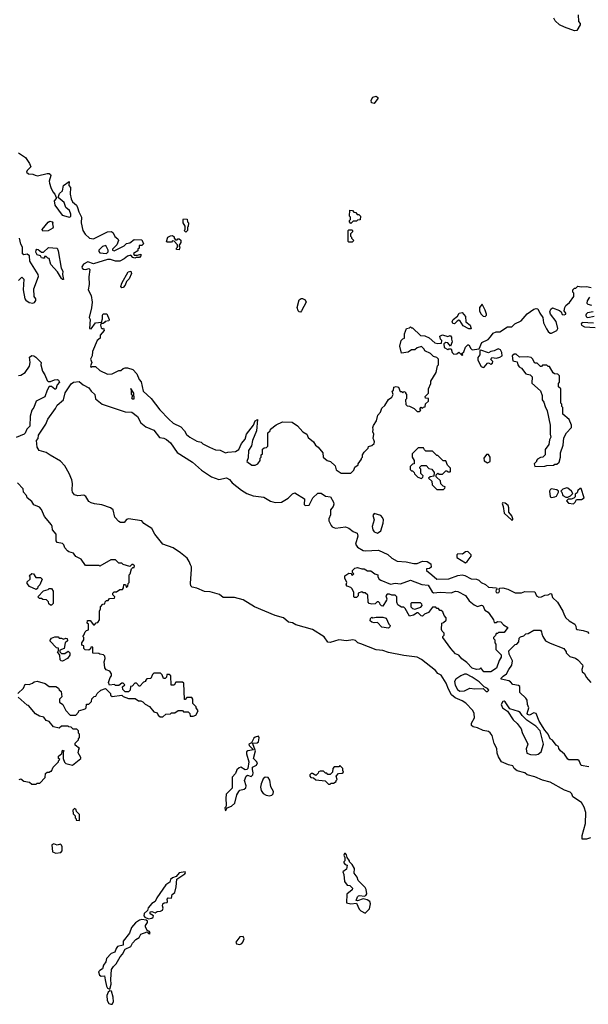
# Model space of a CAD drawing. Extents: x 1861455 to 2058065, y 200073 to 437907.
# Tile 343 of 574: x 1955396 to 1960560, y 350520 to 359472. Entities that reach past the tile are written whole.
import ezdxf

# ---------------------------------------------------------------- set-up
doc = ezdxf.new("R2010")
doc.units = 0

msp = doc.modelspace()

# ---------------------------------------------------------------- linework, layer by layer
at = {"layer": '0CON05XD'}
for points in [[(1960467, 359517), (1960470, 359455), (1960487, 359437), (1960487.5, 359425), (1960455, 359372.5), (1960435, 359370)], [(1960435, 359370), (1960343, 359403), (1960300, 359425), (1960260.7, 359460.7), (1960247.5, 359485)], [(1958615, 358710), (1958590, 358715), (1958588.3, 358741.7), (1958603.6, 358766.4), (1958635, 358777.5), (1958650, 358765), (1958650, 358755), (1958615, 358710)], [(1955385, 358261.2), (1955449.7, 358219.7), (1955486.2, 358165), (1955496, 358134), (1955465, 358102), (1955459.2, 358085), (1955475, 358070.8), (1955515, 358068), (1955537.7, 358057.7), (1955558.3, 358051.7), (1955645, 358072.5), (1955665, 358072.5), (1955675.8, 358065.8), (1955678, 358055), (1955663.1, 358005), (1955665.6, 357985.6), (1955678, 357945), (1955696.8, 357906.8), (1955715.6, 357885.6), (1955727.5, 357855), (1955726.2, 357845), (1955709.2, 357825), (1955714.3, 357785), (1955780.9, 357695), (1955835, 357678.3), (1955852.1, 357677.9), (1955860, 357685), (1955860, 357705), (1955848, 357738), (1955815.8, 357765), (1955799.3, 357809.3), (1955745.9, 357855.9), (1955758.1, 357891.9), (1955785.5, 357914.5), (1955795, 357963.3), (1955845, 358000), (1955842.5, 357965), (1955856.7, 357945), (1955853, 357887), (1955863.6, 357843.6), (1955877, 357817), (1955912.5, 357785), (1955922.5, 357765), (1955932.5, 357725), (1955957.5, 357675), (1955953.3, 357625), (1955970, 357555), (1955991.7, 357521.7), (1956030, 357485), (1956065, 357480), (1956195, 357542.5), (1956230, 357545), (1956243.6, 357533.6), (1956260, 357500), (1956288.3, 357478.3), (1956292.5, 357465), (1956277.5, 357425), (1956257.5, 357405), (1956238.8, 357385), (1956240, 357375), (1956255, 357371.2), (1956343.6, 357416.4), (1956365, 357436.7), (1956396.1, 357443.9), (1956435, 357472.5), (1956505, 357470), (1956520, 357435), (1956505, 357420), (1956481.7, 357418.3), (1956480, 357395), (1956470, 357385), (1956468.3, 357371.7), (1956430, 357345), (1956435, 357330), (1956465, 357330), (1956495, 357340), (1956496.7, 357325), (1956485, 357310), (1956455, 357310), (1956443, 357303), (1956425, 357310), (1956405, 357330), (1956375, 357322.5), (1956345, 357297.5), (1956305, 357277.5), (1956265, 357277.5), (1956221.7, 357291.7), (1956195, 357292.5), (1956065, 357252.5), (1956015, 357270), (1955975, 357248.9), (1955959.2, 357225), (1955962.4, 357212.4), (1955975, 357203.1), (1955998, 357202), (1956025, 357210), (1956031.7, 357201.7), (1956023.8, 357135), (1956026.7, 357065), (1956017, 357017), (1956046.7, 356965), (1956053.3, 356905), (1956049.3, 356850.7), (1956027.5, 356765), (1956037.5, 356745), (1956030, 356665), (1956045, 356660), (1956085.4, 356714.6), (1956138.3, 356721.7), (1956149.3, 356750.7), (1956148, 356785), (1956155, 356798), (1956186.2, 356796.2), (1956210, 356745), (1956205, 356732.5), (1956173, 356727), (1956165, 356720), (1956155, 356710), (1956135, 356710), (1956128.8, 356695), (1956135, 356670), (1956145, 356660), (1956158.3, 356668.3), (1956162.5, 356645), (1956127.5, 356605), (1956128, 356575), (1956101.2, 356555), (1956056, 356455), (1956053.8, 356416.2), (1956040, 356385), (1956050, 356355), (1956040, 356325), (1956045, 356310), (1956055, 356320), (1956085, 356320), (1956123, 356283), (1956195, 356250), (1956235, 356252.5), (1956295, 356282.5), (1956315, 356282.5), (1956335, 356300), (1956355, 356307.5), (1956375, 356307.5), (1956425, 356292.5), (1956460.7, 356250.7), (1956481.7, 356201.7), (1956500.7, 356180.7), (1956517.5, 356095), (1956589.3, 356029.3), (1956667.5, 355925), (1956750.5, 355840.5), (1956790, 355805), (1956859.3, 355769.3), (1956893, 355733), (1956910.7, 355700.7), (1956940, 355675), (1957005, 355640), (1957045, 355630), (1957060, 355615), (1957120, 355585), (1957175, 355560), (1957217, 355557), (1957265, 355532.5), (1957285, 355540), (1957355, 355547.5), (1957386, 355565), (1957410.3, 355619.7), (1957442.4, 355657.6)], [(1958405, 357620), (1958390, 357635), (1958390, 357645), (1958400, 357655), (1958400, 357675), (1958390, 357685), (1958395, 357740), (1958418.3, 357738.3), (1958431.7, 357721.7), (1958448.3, 357718.3), (1958461.7, 357701.7), (1958475, 357700), (1958490, 357685), (1958488.3, 357651.7), (1958465, 357650), (1958455, 357640), (1958425, 357640), (1958405, 357620)], [(1955605, 357550), (1955600, 357565), (1955655, 357632.5), (1955671.2, 357638.8), (1955690, 357635), (1955697.5, 357625), (1955693.3, 357616.7), (1955700, 357585), (1955696.7, 357575), (1955655, 357552.5), (1955605, 357550)], [(1956905, 357540), (1956890, 357555), (1956900, 357565), (1956900, 357595), (1956880, 357625), (1956880, 357655), (1956885, 357660), (1956918.3, 357658.3), (1956920, 357635), (1956930, 357625), (1956927, 357593), (1956920, 357585), (1956920, 357555), (1956905, 357540)], [(1958415, 357450), (1958385, 357450), (1958380, 357455), (1958380, 357555), (1958385, 357560), (1958415, 357560), (1958420, 357555), (1958418.3, 357541.7), (1958400, 357525), (1958400, 357505), (1958410, 357495), (1958410, 357485), (1958430, 357465), (1958415, 357450)], [(1955385, 357100), (1955415, 357130), (1955435, 357112.5), (1955427.3, 357015), (1955443.1, 356935), (1955451.2, 356921.2), (1955481.5, 356901.5), (1955515, 356893.3), (1955529.7, 356900.3), (1955542.2, 356917.8), (1955541.8, 356935), (1955528.6, 356955), (1955525.6, 357025), (1955567.7, 357137.7), (1955562.5, 357155), (1955488.1, 357275), (1955485.8, 357325.8), (1955465, 357338.8), (1955434.4, 357334.4), (1955422.3, 357342.3), (1955421.2, 357405), (1955405, 357430), (1955393.3, 357485)], [(1956845, 357380), (1956821.7, 357381.7), (1956820, 357395), (1956830, 357405), (1956830, 357425), (1956798.3, 357458.3), (1956785, 357460), (1956775, 357450), (1956735, 357450), (1956730, 357455), (1956742.5, 357495), (1956765, 357507.5), (1956785, 357510), (1956798.3, 357498.3), (1956800, 357485), (1956811.7, 357471.7), (1956825, 357470), (1956831.7, 357478.3), (1956845, 357480), (1956858.3, 357468.3), (1956860, 357445), (1956840, 357415), (1956850, 357405), (1956845, 357380)], [(1955795, 357110), (1955785, 357110), (1955775, 357120), (1955739.4, 357179.4), (1955678.6, 357245), (1955665, 357300), (1955653, 357303), (1955635, 357320), (1955621.7, 357318.3), (1955620, 357305), (1955605, 357303.3), (1955595, 357307.5), (1955584.2, 357324.2), (1955554, 357335), (1955542.7, 357357.3), (1955545, 357377.5), (1955552.5, 357385), (1955565, 357383.3), (1955595, 357357.5), (1955613, 357357), (1955658.3, 357401.7), (1955735, 357393.3), (1955745, 357370), (1955773.1, 357213.1), (1955786.7, 357185), (1955785.7, 357155), (1955795, 357110)], [(1956185, 357347.5), (1956198.3, 357361.7), (1956200, 357375), (1956178.8, 357418.8), (1956149.4, 357410.6), (1956115.8, 357375), (1956114.2, 357364.2), (1956123.1, 357353.1), (1956185, 357347.5)], [(1956325, 357033.3), (1956316.1, 357046.1), (1956322.8, 357077.2), (1956381.2, 357178.8), (1956406.1, 357186.1), (1956411.2, 357165), (1956391.4, 357115), (1956367.3, 357092.7), (1956355, 357059.2), (1956335, 357036.2), (1956325, 357033.3)], [(1957442.4, 355657.6), (1957457.5, 355705), (1957520, 355785), (1957533.3, 355825), (1957557, 355837), (1957546.2, 355735), (1957509.2, 355645), (1957501.4, 355598.6), (1957474.5, 355555), (1957472, 355488), (1957460, 355455), (1957505, 355422.5), (1957535, 355422.5), (1957560, 355435), (1957580, 355465), (1957580, 355485), (1957590, 355495), (1957590, 355515), (1957600, 355525), (1957601.7, 355568.3), (1957615, 355580), (1957638.3, 355581.7), (1957650, 355595), (1957650, 355715), (1957670, 355735), (1957675, 355750), (1957725, 355787.5), (1957783, 355817), (1957871.7, 355811.7), (1957919.3, 355779.3), (1957967.5, 355725), (1958003, 355703), (1958015, 355672.5), (1958063, 355633), (1958083.6, 355603.6), (1958107.5, 355585), (1958150, 355535), (1958152.5, 355495), (1958190, 355465), (1958220, 355455), (1958260, 355415), (1958270.7, 355380.7), (1958315, 355350), (1958405, 355350), (1958430, 355375), (1958440, 355405), (1958470, 355425), (1958470, 355435), (1958500, 355475), (1958500, 355485), (1958510, 355495), (1958510, 355515), (1958525, 355540), (1958560, 355575), (1958565, 355590), (1958595, 355600), (1958615, 355620), (1958617.5, 355635), (1958611.7, 355651.7), (1958607.5, 355665), (1958612.5, 355705), (1958602.5, 355725), (1958606.7, 355745), (1958602.5, 355765), (1958608.3, 355781.7), (1958636.7, 355825), (1958647.5, 355875), (1958672.5, 355905), (1958685, 355940), (1958712.5, 355965), (1958745, 356020), (1958775, 356040), (1958787.5, 356065), (1958780, 356095), (1958790, 356105), (1958795, 356130), (1958815, 356137.5), (1958835, 356130), (1958851.7, 356091.7), (1958865, 356090), (1958875, 356080), (1958885, 356090), (1958900, 356085), (1958900, 356075), (1958910, 356065), (1958910, 356025), (1958900, 356015), (1958903, 355973), (1958915, 355960), (1958937, 355957), (1958978.3, 355938.3), (1959005, 355910), (1959025, 355910), (1959038.3, 355921.7), (1959030, 355935), (1959041.7, 355948.3), (1959055, 355940), (1959065, 355950), (1959078.3, 355951.7), (1959081.7, 355978.3), (1959110, 356005), (1959108.3, 356028.3), (1959081.7, 356031.7), (1959080, 356045), (1959110, 356075), (1959110, 356115), (1959130, 356165), (1959130, 356185), (1959180, 356265), (1959190, 356325), (1959200, 356335), (1959200, 356385), (1959185, 356400), (1959155, 356410), (1959128.3, 356438.3), (1959075, 356460), (1959070, 356475), (1959045, 356500), (1959005, 356490), (1958985, 356470), (1958955, 356470), (1958925, 356450), (1958865, 356440), (1958850, 356505), (1958860, 356555), (1958875, 356570), (1958890, 356575), (1958892.5, 356615), (1958910, 356665), (1958935, 356670), (1958945, 356680), (1958955, 356670), (1958965, 356670), (1959035, 356600), (1959077, 356597), (1959115, 356580), (1959165, 356532.5), (1959195, 356527.5), (1959228.3, 356531.7), (1959230, 356555), (1959218.3, 356568.3), (1959212.5, 356595), (1959235, 356607.5), (1959285, 356592.5), (1959305, 356600), (1959316.7, 356586.7), (1959318.3, 356568.3), (1959323.6, 356543.6), (1959307.5, 356502.5), (1959285, 356532.5), (1959265, 356537.5), (1959247.5, 356525), (1959251.2, 356491.2), (1959285, 356472.5), (1959295, 356480), (1959315, 356480), (1959322.5, 356445), (1959340, 356430), (1959367, 356433), (1959385, 356450), (1959415, 356420), (1959420, 356425), (1959410, 356435), (1959428.8, 356451.2), (1959445, 356493.3), (1959465, 356516.7), (1959476.2, 356515), (1959492.2, 356482.2), (1959505, 356470), (1959569.5, 356480.5), (1959593.6, 356536.4), (1959650, 356565), (1959673, 356587), (1959695, 356622.5), (1959725, 356632.5), (1959757, 356633), (1959825, 356680), (1959865, 356680), (1959893, 356707), (1959950, 356735), (1960003.6, 356796.4), (1960065, 356840), (1960087, 356847), (1960103, 356843), (1960118.8, 356805), (1960146.2, 356765), (1960153.8, 356715), (1960180.5, 356660.5), (1960195, 356636.7), (1960215, 356622.5), (1960225, 356620.8), (1960273.2, 356646.8), (1960282.5, 356665), (1960269.1, 356729.1), (1960215.8, 356795), (1960212, 356815), (1960219.3, 356840.7), (1960235, 356852.5), (1960298.8, 356828.8), (1960312.5, 356815), (1960322.2, 356792.2), (1960341.7, 356788.3), (1960357.5, 356795), (1960357.5, 356805), (1960342.5, 356825), (1960347.5, 356855), (1960357, 356873), (1960389.3, 356900.7), (1960430, 356955), (1960430, 356985), (1960420, 356995), (1960420, 357015), (1960435, 357030), (1960448.3, 357031.7), (1960465, 357050), (1960495, 357042.5), (1960543, 357047), (1960587, 357037)], [(1957945, 356814), (1957934.3, 356814.3), (1957924.2, 356824.2), (1957916.2, 356855), (1957935.8, 356924.2), (1957952.3, 356937.7), (1957965, 356938), (1957990, 356925), (1957997.5, 356905), (1957956.5, 356823.5), (1957945, 356814)], [(1960571.7, 356948.3), (1960551.2, 356915), (1960547.5, 356895), (1960555.7, 356885.7), (1960590, 356875)], [(1959625, 356774.4), (1959637.1, 356785), (1959637.1, 356795), (1959625, 356831.2), (1959595, 356886.7), (1959572.5, 356855), (1959573, 356823), (1959587.5, 356795), (1959605, 356777.5), (1959625, 356774.4)], [(1959495, 356662.5), (1959475, 356662.5), (1959425, 356690), (1959395, 356736.7), (1959385, 356740), (1959369.2, 356730.8), (1959345, 356707.5), (1959330, 356710), (1959323, 356727), (1959332.5, 356745), (1959372.3, 356777.7), (1959387.5, 356805), (1959415, 356808.8), (1959445, 356772.5), (1959449.2, 356725), (1959488, 356695), (1959495, 356662.5)], [(1960603.3, 356815), (1960554.5, 356805.5), (1960540, 356795), (1960537.5, 356785), (1960541.5, 356771.5), (1960555, 356762.9), (1960615, 356776)], [(1960608.3, 356711.7), (1960505, 356717.5), (1960494.3, 356705.7), (1960498, 356695), (1960525, 356680.8), (1960623.3, 356673.3)], [(1959605, 356310), (1959615, 356312.5), (1959645, 356348.8), (1959655, 356353.3), (1959675, 356340.6), (1959691.3, 356348.7), (1959694, 356365), (1959673.8, 356383.8), (1959685, 356400.8), (1959725.8, 356394.2), (1959757.5, 356402.5), (1959777.5, 356415), (1959776.2, 356445), (1959761.7, 356471.7), (1959741.9, 356478.1), (1959705, 356460.8), (1959675, 356455.8), (1959655, 356443.1), (1959585, 356468.8), (1959576.1, 356463.9), (1959575.7, 356425), (1959557.9, 356402.1), (1959556.1, 356376.1), (1959588, 356318), (1959605, 356310)], [(1955385, 356237.1), (1955405, 356240), (1955446.2, 356265), (1955485, 356323.3), (1955491.4, 356355), (1955486.2, 356405), (1955505, 356418.6), (1955525.4, 356415.4), (1955542, 356405), (1955590, 356355), (1955587.5, 356335), (1955603.8, 356275), (1955623.9, 356243.9), (1955645, 356190), (1955653.3, 356183.3), (1955675, 356182.5), (1955711.2, 356198.8), (1955735, 356201.4), (1955747.5, 356195), (1955756.5, 356175), (1955736.9, 356153.1), (1955725, 356111.2), (1955715, 356111.2), (1955685, 356136.7), (1955665, 356136.7), (1955645.6, 356105), (1955625, 356043.3), (1955547.2, 356002.8), (1955525, 355946), (1955507.8, 355922.2), (1955491.7, 355868.3), (1955487.5, 355775), (1955460.9, 355749.1), (1955445.9, 355714.1), (1955435.8, 355705), (1955365, 355672)], [(1960075, 355410), (1960165, 355412.5), (1960185, 355420), (1960245, 355422.5), (1960255, 355430), (1960275, 355430), (1960295, 355450), (1960307.5, 355495), (1960307.5, 355535), (1960332.5, 355605), (1960338.3, 355671.7), (1960362.5, 355715), (1960406.7, 355765), (1960406.7, 355785), (1960387, 355837), (1960330, 355885), (1960330, 355945), (1960320, 355955), (1960320, 355975), (1960310, 355985), (1960310, 356115), (1960290, 356135), (1960290, 356165), (1960300, 356175), (1960300, 356235), (1960285, 356250), (1960253, 356253), (1960241.7, 356261.7), (1960208.3, 356318.3), (1960195, 356320), (1960185, 356330), (1960145, 356330), (1960135, 356320), (1960125, 356320), (1960095, 356350), (1960075, 356350), (1960055, 356390), (1960041.7, 356401.7), (1960006.7, 356406.7), (1959935, 356402.5), (1959905, 356430), (1959888.3, 356431.7), (1959870, 356415), (1959875, 356370), (1959915, 356360), (1959920, 356335), (1959932.5, 356315), (1959953, 356303), (1959991.7, 356251.7), (1960031.7, 356241.7), (1960050, 356225), (1960048.3, 356168.3), (1960127, 356097), (1960140, 356055), (1960142.5, 356015), (1960157.5, 355995), (1960167.5, 355955), (1960186.4, 355916.4), (1960212.5, 355785), (1960213.3, 355705), (1960220, 355675), (1960208.3, 355651.7), (1960201.7, 355608.3), (1960170, 355565), (1960170, 355515), (1960147, 355493), (1960125, 355490), (1960100, 355475), (1960090, 355465), (1960090, 355455), (1960070, 355435), (1960075, 355410)], [(1960580, 352035), (1960545, 352020), (1960505, 352020), (1960503.3, 352055), (1960536.1, 352163.9), (1960538.8, 352265), (1960523.6, 352313.6), (1960497.5, 352355), (1960420, 352405), (1960410, 352435), (1960395, 352450), (1960345, 352466.7), (1960215, 352540), (1960145, 352557.5), (1960075, 352586.7), (1960006.4, 352606.4), (1959985, 352623.3), (1959915, 352642.5), (1959887.5, 352665), (1959875, 352687.5), (1959835, 352697.5), (1959772.5, 352725), (1959745, 352770), (1959733.6, 352803.6), (1959730, 352845), (1959705, 352890), (1959686.7, 352965), (1959669.5, 352989.5), (1959655, 353000), (1959605, 353010), (1959555, 353032.5), (1959515, 353042.5), (1959500, 353055), (1959500, 353075), (1959526.7, 353125), (1959523, 353163), (1959510.7, 353190.7), (1959448.3, 353258.3), (1959415, 353280), (1959352.5, 353305), (1959317.5, 353335), (1959290, 353385), (1959269.5, 353439.5), (1959225, 353513.3), (1959195, 353526.7), (1959173.3, 353555), (1959044.1, 353654.1), (1959005.8, 353675.8), (1958885, 353690), (1958745, 353718), (1958695.7, 353735.7), (1958634.3, 353744.3), (1958493.3, 353796.7), (1958467.7, 353807.7), (1958445, 353828.8), (1958422.3, 353832.3), (1958365, 353825.8), (1958295, 353834.3), (1958215, 353810), (1958195, 353813.3), (1958160.3, 353860.3), (1958056.8, 353926.8), (1957905, 353971.2), (1957875, 353989.6), (1957837.5, 353995), (1957793, 354033), (1957715, 354054.4), (1957528.8, 354135), (1957425, 354196.7), (1957347.7, 354217.7), (1957245, 354217.5), (1957210, 354245), (1957125, 354270), (1957073.9, 354273.9), (1957005, 354303.8), (1956963, 354313), (1956950, 354325), (1956947, 354347), (1956957.5, 354475), (1956956.4, 354496.4), (1956947.5, 354515), (1956936.7, 354545), (1956916.7, 354575), (1956855.8, 354625.8), (1956789.5, 354669.5), (1956697.5, 354705), (1956623.3, 354795), (1956596.2, 354845), (1956525, 354891.2), (1956504.2, 354915), (1956385, 354934.6), (1956365, 354926.5), (1956345, 354899.1), (1956311.7, 354901.7), (1956295, 354910.8), (1956259.2, 354949.2), (1956244, 355015), (1956222, 355035), (1956141.4, 355061.4), (1956075, 355069.1), (1956045, 355078.5), (1956022.7, 355092.7), (1955996.2, 355136.2), (1955977.6, 355147.6), (1955925, 355144), (1955895, 355153.3), (1955876.7, 355175), (1955872, 355195), (1955875.7, 355254.3), (1955869.3, 355289.3), (1955845.6, 355345), (1955805.7, 355415), (1955767.9, 355457.9), (1955671.9, 355511.9), (1955635, 355538.1), (1955574.2, 355555), (1955554.3, 355585), (1955548.2, 355645), (1955563.6, 355665), (1955566.5, 355695), (1955634.4, 355795), (1955651.4, 355838.6), (1955722.3, 355937.7), (1955735, 355966.9), (1955793.9, 356016.1), (1955810.1, 356079.9), (1955865, 356161.5), (1955885, 356176.6), (1955935, 356181.9), (1955972.7, 356152.7), (1956025, 356125.7), (1956045.7, 356095), (1956077.1, 356065), (1956084.6, 356025), (1956145, 355975.8), (1956355, 355908.1), (1956415, 355902.5), (1956465, 355865.7), (1956496.6, 355806.6), (1956540.7, 355770.7), (1956615, 355740), (1956665, 355673.5), (1956705, 355667.5), (1956728.6, 355655), (1956764.3, 355625), (1956825.4, 355535.4), (1956965, 355449.4), (1957048, 355375), (1957136.7, 355315), (1957205, 355290.8), (1957275.8, 355305.8), (1957301.7, 355291.7), (1957325, 355262.5), (1957411.2, 355195), (1957460, 355165), (1957517.7, 355142.3), (1957612.3, 355132.3), (1957675, 355094), (1957715, 355082.9), (1957775, 355086.2), (1957835, 355121.2), (1957875, 355161.2), (1957895, 355170), (1957983.8, 355115), (1957978.8, 355065), (1957987.5, 355055), (1958025, 355057.8), (1958059.3, 355125), (1958105, 355167.5), (1958135, 355167.6), (1958175, 355141.2), (1958217.5, 355135), (1958245.7, 355085.7), (1958248.3, 355068.3), (1958243.1, 355045), (1958218.4, 355015), (1958218.6, 354971.4), (1958202.6, 354935), (1958204.8, 354914.8), (1958224.6, 354874.6), (1958235, 354860), (1958265, 354848.8), (1958355, 354860), (1958385, 354850), (1958425, 354820), (1958462.5, 354805), (1958466.2, 354775), (1958446.7, 354705), (1958463.3, 354675), (1958515, 354646), (1958535, 354642.9), (1958655, 354648.8), (1958738.3, 354608.3), (1958776.7, 354575), (1958825, 354549.4), (1958905, 354543.3), (1958975, 354526.7), (1959005, 354527.5), (1959055, 354547.5), (1959096.4, 354546.4), (1959130, 354525), (1959132.5, 354495), (1959117, 354483), (1959091.7, 354478.3), (1959090, 354465), (1959140, 354425), (1959185, 354386.2), (1959292.8, 354387.2), (1959375, 354419.5), (1959415, 354424.4), (1959440, 354420), (1959495, 354387.5), (1959545, 354385.7), (1959565, 354377.5), (1959587.5, 354355), (1959628, 354338), (1959655, 354311.2), (1959727.5, 354305), (1959732.5, 354295), (1959723, 354287), (1959720.6, 354275), (1959724.7, 354264.7), (1959735, 354261.5), (1959748, 354265), (1959754.2, 354275), (1959750, 354295), (1959757.5, 354302.5), (1959785, 354306.2), (1959830, 354295), (1959895, 354262.5), (1959955, 354260), (1959985, 354273.3), (1960075, 354270), (1960088.8, 354235), (1960110.5, 354220.5), (1960135, 354224.3), (1960165, 354241.2), (1960196.7, 354243.3), (1960217.5, 354255), (1960225, 354251.2), (1960235, 354220), (1960280, 354175), (1960330, 354095), (1960340.5, 354060.5), (1960356.7, 354035), (1960385.5, 354005.5), (1960437, 353977), (1960448.6, 353958.6), (1960450.8, 353935), (1960458.5, 353928.5), (1960515, 353919.2), (1960553.3, 353905), (1960565, 353890)], [(1956435, 356024.4), (1956433.3, 356075), (1956405, 356120), (1956403.3, 356113.3), (1956410, 356110), (1956407.5, 356067.5), (1956422.5, 356055), (1956411.2, 356035), (1956416.7, 356025), (1956435, 356024.4)], [(1959245, 355200), (1959258.3, 355211.7), (1959260, 355225), (1959241.7, 355231.7), (1959221.7, 355251.7), (1959218.3, 355278.3), (1959180, 355315), (1959180, 355335), (1959195, 355350), (1959205, 355340), (1959235, 355340), (1959265, 355370), (1959275, 355370), (1959285, 355360), (1959305, 355360), (1959310, 355365), (1959310, 355395), (1959281.7, 355421.7), (1959265, 355460), (1959241.7, 355461.7), (1959195, 355510), (1959185, 355510), (1959145, 355550), (1959085, 355550), (1959071.7, 355561.7), (1959065, 355580), (1959015, 355580), (1958960, 355525), (1958960, 355495), (1958980, 355465), (1958980, 355435), (1958965, 355430), (1958941.7, 355408.3), (1958941.7, 355381.7), (1958955, 355370), (1958965, 355370), (1958980, 355355), (1958981.7, 355341.7), (1959011.7, 355311.7), (1959045, 355300), (1959058.3, 355311.7), (1959060, 355325), (1959040, 355345), (1959040, 355385), (1959030, 355395), (1959030, 355405), (1959045, 355420), (1959088.3, 355418.3), (1959111.7, 355391.7), (1959140, 355385), (1959160, 355355), (1959158.3, 355321.7), (1959123, 355317), (1959110, 355305), (1959140, 355275), (1959141.7, 355241.7), (1959185, 355200), (1959245, 355200)], [(1959645, 355442.5), (1959670, 355455), (1959670, 355495), (1959655, 355520), (1959635, 355520), (1959612.5, 355485), (1959615, 355460), (1959645, 355442.5)], [(1955380, 353345), (1955430, 353395), (1955445, 353430), (1955481.7, 353428.3), (1955511.7, 353438.3), (1955528.3, 353451.7), (1955555, 353457.5), (1955627, 353437), (1955665, 353410), (1955725, 353410), (1955750, 353395), (1955755, 353380), (1955772.5, 353362.5), (1955778, 353315), (1955757.3, 353295), (1955756.3, 353266.3), (1955787.5, 353245), (1955815, 353190), (1955855, 353150), (1955905, 353150), (1955930, 353175), (1955931.7, 353188.3), (1955990, 353205), (1956000, 353215), (1956001.7, 353248.3), (1956025, 353250), (1956047, 353273), (1956051.7, 353298.3), (1956071.7, 353318.3), (1956088.3, 353321.7), (1956100, 353345), (1956133.3, 353376.7), (1956175, 353390), (1956220, 353345), (1956221.7, 353331.7), (1956235, 353320), (1956325, 353330), (1956335, 353320), (1956385, 353300), (1956445, 353300), (1956475, 353280), (1956495, 353280), (1956515, 353270), (1956535, 353247.5), (1956576.4, 353226.4), (1956615, 353180), (1956645, 353170), (1956655, 353150), (1956673, 353133), (1956697, 353133), (1956723, 353157), (1956765, 353160), (1956775, 353170), (1956805, 353170), (1956835, 353190), (1956875, 353190), (1956885, 353180), (1956925, 353180), (1956940, 353165), (1956945, 353140), (1956971.7, 353138.3), (1956995, 353150), (1957017, 353187), (1957000, 353215), (1957000, 353225), (1956970, 353255), (1956970, 353295), (1956958.3, 353308.3), (1956915, 353310), (1956898.3, 353291.7), (1956891.7, 353291.7), (1956888.3, 353438.3), (1956875, 353450), (1956815, 353450), (1956798.3, 353421.7), (1956771.7, 353421.7), (1956770, 353505), (1956755, 353520), (1956731.7, 353518.3), (1956730, 353495), (1956718.3, 353481.7), (1956701.7, 353481.7), (1956690, 353515), (1956675, 353530), (1956615, 353530), (1956601.7, 353518.3), (1956588.3, 353481.7), (1956551.7, 353478.3), (1956540, 353465), (1956540, 353455), (1956521.7, 353448.3), (1956488.3, 353411.7), (1956481.7, 353411.7), (1956458.3, 353438.3), (1956441.7, 353438.3), (1956418.3, 353411.7), (1956401.7, 353408.3), (1956400, 353375), (1956385, 353360), (1956355, 353360), (1956331.7, 353381.7), (1956330, 353405), (1956350, 353425), (1956335, 353440), (1956325, 353440), (1956295, 353420), (1956265, 353420), (1956257.5, 353427.5), (1956211.7, 353421.7), (1956202.5, 353445), (1956218.3, 353491.7), (1956230, 353505), (1956230, 353525), (1956215, 353550), (1956181.7, 353561.7), (1956168.3, 353578.3), (1956162.5, 353635), (1956172.5, 353665), (1956170, 353685), (1956157, 353697), (1956123, 353703), (1956115, 353710), (1956061.7, 353711.7), (1956060, 353765), (1956055, 353770), (1956041.7, 353768.3), (1956038.3, 353751.7), (1956025, 353740), (1955991.7, 353741.7), (1955980, 353755), (1955978.3, 353778.3), (1955960, 353785), (1955960, 353805), (1955980, 353835), (1955980, 353855), (1955970, 353865), (1955980, 353875), (1955990, 353905), (1956001.7, 353918.3), (1956020, 353925), (1956020, 353975), (1956010, 353985), (1956011.7, 354008.3), (1956035, 354010), (1956065, 353970), (1956075, 353970), (1956091.7, 353988.3), (1956105, 353990), (1956120, 354015), (1956120, 354095), (1956130, 354115), (1956130, 354135), (1956151.7, 354158.3), (1956168.3, 354161.7), (1956171.7, 354178.3), (1956185, 354190), (1956198.3, 354191.7), (1956211.7, 354208.3), (1956258.3, 354211.7), (1956260, 354225), (1956241.7, 354241.7), (1956241.7, 354258.3), (1956255, 354270), (1956275, 354270), (1956305, 354290), (1956328.3, 354291.7), (1956340, 354305), (1956341.7, 354338.3), (1956358.3, 354338.3), (1956365, 354310), (1956378.3, 354321.7), (1956380, 354345), (1956390, 354355), (1956390, 354425), (1956400, 354435), (1956411.7, 354478.3), (1956425, 354490), (1956435, 354490), (1956440, 354505), (1956425, 354520), (1956415, 354520), (1956395, 354500), (1956335, 354520), (1956325, 354530), (1956295, 354530), (1956265, 354560), (1956225, 354560), (1956125, 354502.5), (1956115, 354510), (1955995, 354510), (1955955, 354566.7), (1955905, 354590), (1955891.7, 354611.7), (1955885, 354622.5), (1955843, 354633), (1955831.7, 354641.7), (1955805, 354670), (1955796.7, 354696.7), (1955785, 354710), (1955735, 354720), (1955727.5, 354735), (1955727.5, 354795), (1955693, 354833), (1955692.5, 354865), (1955685, 354880), (1955620, 354955), (1955595, 355020), (1955575, 355040), (1955525, 355060), (1955505, 355090), (1955463.6, 355123.6), (1955457, 355147), (1955430, 355175), (1955427, 355207), (1955375, 355260)], [(1960375, 355130), (1960398.3, 355141.7), (1960420, 355165), (1960407.5, 355185), (1960375, 355213.3), (1960363.9, 355216.1), (1960330, 355205), (1960310, 355185), (1960320, 355175), (1960330, 355145), (1960355, 355130), (1960375, 355130)], [(1960225, 355127.5), (1960255, 355132.5), (1960270, 355140), (1960290, 355175), (1960290, 355185), (1960275, 355197.5), (1960224.5, 355205.5), (1960213, 355197), (1960208.9, 355185), (1960213.3, 355135), (1960225, 355127.5)], [(1960425, 355070), (1960442.5, 355085), (1960451.7, 355108.3), (1960499.3, 355110.7), (1960522.5, 355125), (1960495, 355210), (1960485, 355210), (1960465, 355190), (1960458.3, 355171.7), (1960441.7, 355158.3), (1960440, 355135), (1960428.3, 355121.7), (1960405, 355112.5), (1960378.3, 355111.7), (1960363, 355097), (1960380, 355075), (1960425, 355070)], [(1959865, 354922.9), (1959873.9, 354926.1), (1959875.4, 354935), (1959865, 354962), (1959840, 354995), (1959840, 355035), (1959832.5, 355055), (1959805.4, 355075.4), (1959780.7, 355079.3), (1959777.5, 355072.5), (1959788, 355045), (1959795, 354986.7), (1959865, 354922.9)], [(1958645, 354804.7), (1958676.4, 354823.6), (1958696.7, 354895), (1958699, 354925), (1958692.5, 354945), (1958675, 354964.2), (1958615, 354982.5), (1958602.7, 354965), (1958615.3, 354925.3), (1958597.3, 354865), (1958602.7, 354832.7), (1958615.4, 354815.4), (1958645, 354804.7)], [(1959445, 354534), (1959461.2, 354545), (1959496.2, 354595), (1959495.5, 354605), (1959465, 354637.1), (1959446.2, 354635), (1959417.3, 354612.7), (1959375, 354614.4), (1959365, 354607.5), (1959365, 354580.8), (1959445, 354534)], [(1955545, 354292.5), (1955485, 354320), (1955462.5, 354345), (1955465, 354360), (1955490, 354385), (1955490, 354405), (1955482.5, 354415), (1955505, 354437.5), (1955520, 354435), (1955541.7, 354401.7), (1955585, 354400), (1955600, 354385), (1955580, 354335), (1955560, 354315), (1955558.3, 354301.7), (1955545, 354292.5)], [(1959613, 353543), (1959585, 353580), (1959571.7, 353568.3), (1959545, 353562.5), (1959505, 353577.5), (1959456.4, 353626.4), (1959410.7, 353660.7), (1959383, 353693), (1959355, 353707.5), (1959311.2, 353755), (1959240, 353855), (1959240, 353865), (1959250, 353875), (1959250, 353895), (1959233, 353913), (1959228.3, 353928.3), (1959230, 353985), (1959245, 353990), (1959268.3, 354011.7), (1959270, 354035), (1959250, 354055), (1959238.3, 354088.3), (1959225, 354100), (1959211.7, 354101.7), (1959198.3, 354118.3), (1959185, 354120), (1959175, 354130), (1959145, 354130), (1959108.3, 354081.7), (1959071.7, 354068.3), (1959055, 354050), (1959041.7, 354051.7), (1959015, 354080), (1959005, 354080), (1958971.7, 354058.3), (1958935, 354050), (1958898.3, 354118.3), (1958885, 354130), (1958865, 354130), (1958848.3, 354138.3), (1958831.7, 354151.7), (1958820, 354175), (1958820, 354225), (1958805, 354240), (1958775, 354240), (1958755, 354250), (1958735, 354250), (1958720, 354235), (1958730, 354205), (1958727, 354193), (1958695, 354140), (1958681.7, 354141.7), (1958670, 354155), (1958668.3, 354168.3), (1958655, 354180), (1958641.7, 354178.3), (1958625, 354160), (1958595, 354157.5), (1958570, 354165), (1958560, 354175), (1958558.3, 354238.3), (1958535, 354260), (1958515, 354260), (1958505, 354270), (1958471.7, 354258.3), (1958470, 354235), (1958455, 354220), (1958435, 354220), (1958430, 354225), (1958430, 354265), (1958417, 354297), (1958405, 354310), (1958371.7, 354321.7), (1958362.5, 354332.5), (1958367.5, 354355), (1958350, 354395), (1958350, 354415), (1958385, 354440), (1958408.3, 354438.3), (1958410, 354425), (1958418.3, 354421.7), (1958430, 354435), (1958420, 354445), (1958420, 354465), (1958440, 354485), (1958465, 354492.5), (1958505, 354480), (1958525, 354480), (1958555, 354460), (1958585, 354460), (1958623, 354433), (1958650, 354425), (1958650, 354405), (1958660, 354385), (1958675, 354377.5), (1958765, 354340), (1958805, 354347.5), (1958856.1, 354343.9), (1958945, 354376.7), (1959047.1, 354337.1), (1959105, 354331.4), (1959140.8, 354270.8), (1959155, 354262.5), (1959215, 354265.8), (1959315, 354260), (1959353.6, 354276.4), (1959375, 354272.5), (1959445, 354236.7), (1959478.3, 354188.3), (1959525, 354152.5), (1959555, 354137.5), (1959591.7, 354148.3), (1959602.5, 354145), (1959622, 354102), (1959651.2, 354085), (1959687.5, 354035), (1959700, 354015), (1959705, 353990), (1959725, 353990), (1959735, 354000), (1959765, 353996.2), (1959790.7, 353970.7), (1959830, 353945), (1959795, 353900), (1959745, 353900), (1959735, 353890), (1959725, 353890), (1959718.3, 353871.7), (1959700, 353855), (1959700, 353845), (1959710, 353835), (1959710, 353805), (1959720, 353795), (1959720, 353745), (1959768.3, 353698.3), (1959770, 353675), (1959750, 353645), (1959727.5, 353575), (1959675, 353543.8), (1959613, 353543)], [(1955685, 354150), (1955675, 354150), (1955661.7, 354161.7), (1955658.3, 354178.3), (1955638.3, 354198.3), (1955605, 354200), (1955595, 354210), (1955575, 354210), (1955560, 354225), (1955611.7, 354278.3), (1955655, 354290), (1955665, 354300), (1955685, 354300), (1955700, 354275), (1955700, 354165), (1955685, 354150)], [(1958985, 354112.5), (1959038.3, 354131.7), (1959050, 354145), (1959048.3, 354158.3), (1959035, 354170), (1958955, 354170), (1958950, 354165), (1958950, 354135), (1958965, 354120), (1958985, 354112.5)], [(1958745, 353940), (1958685, 353950), (1958645, 353990), (1958615, 353987.5), (1958593, 353993), (1958580, 354005), (1958581.7, 354028.3), (1958595, 354040), (1958602.5, 354032.5), (1958635, 354040), (1958695, 354040), (1958725, 354030), (1958750, 353975), (1958760, 353965), (1958758.3, 353951.7), (1958745, 353940)], [(1960565, 352680), (1960495, 352690), (1960476.2, 352735), (1960465, 352743.3), (1960385, 352743.8), (1960375, 352750), (1960344.4, 352794.4), (1960306.7, 352825), (1960293.3, 352845), (1960290, 352865), (1960267.5, 352877.5), (1960235, 352922), (1960212.5, 352935), (1960196.6, 352976.6), (1960165, 353012.5), (1960112.7, 353095), (1960086, 353165), (1960065, 353168.6), (1960025, 353150), (1960008.1, 353155), (1960004.7, 353165), (1960019.2, 353215), (1960008, 353245), (1960003.8, 353283.8), (1959993.9, 353303.9), (1959940, 353355), (1959938.3, 353408.3), (1959925, 353420), (1959875, 353427.5), (1959855, 353452.5), (1959840, 353460), (1959770, 353475), (1959770, 353485), (1959787, 353503), (1959816.4, 353523.6), (1959837.5, 353565), (1959867, 353603), (1959871.7, 353641.7), (1959843, 353703), (1959840, 353735), (1959895, 353790), (1959910, 353795), (1959930, 353815), (1959931.7, 353848.3), (1959945, 353860), (1959975, 353870), (1959992.5, 353887.5), (1960015, 353890), (1960065, 353921.2), (1960125, 353922.5), (1960136.4, 353906.4), (1960137, 353887), (1960146.7, 353865), (1960172.5, 353825), (1960212.7, 353802.7), (1960337.5, 353755), (1960360, 353725), (1960360, 353715), (1960391.2, 353681.2), (1960445, 353666.2), (1960465, 353653.3), (1960506.7, 353605), (1960510, 353595), (1960501.2, 353565), (1960505, 353542.5), (1960526.4, 353526.4), (1960540, 353495), (1960584, 353445)], [(1955785, 353640), (1955771.7, 353641.7), (1955763, 353653), (1955760, 353695), (1955740, 353725), (1955750, 353735), (1955748.3, 353758.3), (1955731.7, 353761.7), (1955670, 353825), (1955685, 353850), (1955715, 353860), (1955745, 353860), (1955755, 353850), (1955775, 353850), (1955795, 353840), (1955815, 353847.5), (1955827.5, 353845), (1955830, 353825), (1955810, 353805), (1955800, 353755), (1955761.7, 353738.3), (1955760, 353725), (1955775, 353710), (1955805, 353710), (1955835, 353730), (1955850, 353715), (1955850, 353695), (1955830, 353665), (1955785, 353640)], [(1959645, 353362.7), (1959656.9, 353375), (1959645, 353391.9), (1959615, 353405.8), (1959570.4, 353450.4), (1959506.2, 353495), (1959455, 353521.6), (1959435, 353523), (1959402.3, 353507.7), (1959358.2, 353475), (1959345.6, 353455), (1959351.1, 353421.1), (1959371.1, 353381.1), (1959395, 353365.7), (1959435, 353371.5), (1959485, 353395.4), (1959528.9, 353388.9), (1959605, 353391.4), (1959633.1, 353365), (1959645, 353362.7)], [(1955390, 352565), (1955405, 352570), (1955435, 352550), (1955485, 352540), (1955505, 352520), (1955545, 352520), (1955555, 352530), (1955578.3, 352531.7), (1955628.3, 352581.7), (1955631.7, 352618.3), (1955645, 352630), (1955665, 352630), (1955675, 352640), (1955685, 352640), (1955700, 352675), (1955750, 352725), (1955750, 352735), (1955760, 352745), (1955750, 352755), (1955750, 352775), (1955778.3, 352801.7), (1955785, 352830), (1955800, 352825), (1955790, 352815), (1955790, 352755), (1955801.7, 352721.7), (1955815, 352710), (1955877, 352693), (1955950, 352755), (1955950, 352765), (1955927.5, 352805), (1955933, 352837), (1955940, 352845), (1955900, 352875), (1955900, 352895), (1955930, 352925), (1955930, 352935), (1955940, 352945), (1955940, 352975), (1955930, 352985), (1955930, 353005), (1955915, 353020), (1955883, 353023), (1955865, 353040), (1955843, 353043), (1955835, 353050), (1955775, 353050), (1955755, 353030), (1955703, 353043), (1955665, 353090), (1955635, 353100), (1955615, 353130), (1955575, 353140), (1955540.7, 353160.7), (1955475, 353237.5), (1955465, 353240), (1955381.7, 353311.7)], [(1960085, 352788.5), (1960105, 352794.5), (1960132.5, 352815), (1960152.9, 352885), (1960124.5, 353005), (1960085, 353049.6), (1960002.7, 353102.7), (1959960.6, 353145), (1959942.9, 353172.9), (1959925, 353183.1), (1959846.7, 353205), (1959805, 353271.2), (1959795, 353276.7), (1959785, 353273.8), (1959769.4, 353245), (1959781.9, 353215), (1959825.7, 353185.7), (1959878.6, 353105), (1959915, 353073.5), (1959949.2, 353025), (1959959.9, 352989.9), (1960010.7, 352885), (1959996.7, 352843.3), (1960002.3, 352802.3), (1960035, 352791.9), (1960085, 352788.5)], [(1957265, 352280), (1957280, 352305), (1957318.7, 352321.3), (1957350, 352350), (1957368.1, 352425), (1957385, 352456), (1957395, 352465.7), (1957434.5, 352475.5), (1957450.5, 352489.5), (1957453, 352507), (1957438.8, 352555), (1957453.1, 352595), (1957465, 352602.2), (1957497.8, 352592.2), (1957514.3, 352605.7), (1957517.5, 352625), (1957509.4, 352655), (1957510.8, 352675), (1957546, 352694), (1957554.6, 352715), (1957548.1, 352728.1), (1957518.1, 352755), (1957538.8, 352825), (1957510, 352895), (1957551.7, 352898.3), (1957563.8, 352905), (1957572.5, 352942.5), (1957565, 352957.5), (1957535, 352950), (1957521.1, 352938.9), (1957502.5, 352897.5), (1957478.6, 352885), (1957481.7, 352871.7), (1957520, 352835), (1957466.7, 352823.3), (1957457.5, 352815), (1957457, 352797), (1957476.2, 352725), (1957466.9, 352665), (1957460, 352655), (1957445, 352652.3), (1957405, 352675.6), (1957389.4, 352670.6), (1957369.2, 352650.8), (1957355, 352618.8), (1957325.8, 352584.2), (1957325.8, 352485), (1957270.3, 352429.7), (1957268.1, 352391.9), (1957271.2, 352335), (1957267.5, 352312.5), (1957260, 352305), (1957265, 352280)], [(1958215, 352520), (1958225, 352530), (1958245, 352530), (1958270, 352545), (1958270, 352555), (1958280, 352565), (1958270, 352595), (1958291.7, 352618.3), (1958325, 352620), (1958338.3, 352631.7), (1958330, 352645), (1958330, 352665), (1958305, 352690), (1958295, 352680), (1958251.7, 352678.3), (1958240, 352665), (1958238.3, 352631.7), (1958215, 352610), (1958195, 352610), (1958185, 352620), (1958175, 352620), (1958155, 352640), (1958125, 352640), (1958110, 352635), (1958108.3, 352621.7), (1958085, 352600), (1958055, 352617.5), (1958043, 352617), (1958030, 352605), (1958030, 352595), (1958041.7, 352581.7), (1958065, 352580), (1958085, 352560), (1958171.7, 352551.7), (1958201.7, 352521.7), (1958215, 352520)], [(1957664.2, 352415.8), (1957685, 352422), (1957697.7, 352432.3), (1957701.2, 352455), (1957677.5, 352497.5), (1957669.3, 352559.3), (1957652.7, 352582.7), (1957625, 352586), (1957608.8, 352571.2), (1957588, 352525), (1957582, 352495), (1957589.2, 352465), (1957606.8, 352436.8), (1957635, 352420), (1957664.2, 352415.8)], [(1955935, 352190), (1955940, 352195), (1955940, 352245), (1955911.7, 352271.7), (1955908.3, 352288.3), (1955895, 352300), (1955880, 352285), (1955883, 352253), (1955900, 352235), (1955900, 352215), (1955910, 352205), (1955910, 352195), (1955935, 352190)], [(1955725, 351894.5), (1955769.1, 351900.9), (1955783.1, 351915), (1955782.3, 351952.3), (1955777, 351967), (1955765.5, 351975.5), (1955735, 351965.7), (1955705, 351978.9), (1955689.1, 351970.9), (1955694.4, 351905), (1955725, 351894.5)], [(1958535, 351350), (1958571.7, 351388.3), (1958582.5, 351435), (1958577.5, 351455), (1958550.8, 351470.8), (1958515, 351480), (1958465, 351460), (1958453.3, 351465), (1958463, 351497), (1958473, 351507), (1958485, 351510), (1958525, 351502.5), (1958539.3, 351510.7), (1958547.5, 351525), (1958542.5, 351565), (1958533, 351583), (1958470, 351645), (1958462.5, 351675), (1958433, 351713), (1958437.5, 351755), (1958415, 351790), (1958390, 351815), (1958390, 351825), (1958370, 351855), (1958365, 351880), (1958355, 351890), (1958345, 351890), (1958340, 351875), (1958350, 351855), (1958350, 351825), (1958340, 351815), (1958340, 351805), (1958351.7, 351791.7), (1958370, 351785), (1958365, 351750), (1958330, 351725), (1958339.3, 351699.3), (1958347, 351637), (1958371.7, 351601.7), (1958395, 351600), (1958417.5, 351575), (1958415, 351560), (1958368.3, 351521.7), (1958363, 351443), (1958405, 351432.5), (1958455, 351440), (1958480, 351385), (1958495, 351370), (1958535, 351350)], [(1956565, 351296), (1956595, 351304.3), (1956607.1, 351312.9), (1956610.8, 351325), (1956582.2, 351342.2), (1956579.8, 351360.2), (1956595.2, 351365.2), (1956625, 351352), (1956645, 351362.5), (1956675, 351365.3), (1956692.9, 351377.1), (1956700, 351395), (1956693.3, 351416.7), (1956697.4, 351432.6), (1956707.9, 351442.1), (1956735, 351446.7), (1956740, 351455), (1956735.8, 351475), (1956745, 351487.5), (1956775.7, 351484.3), (1956781.2, 351518.8), (1956805, 351537.5), (1956817, 351587), (1956823, 351657), (1956895, 351707.5), (1956902.5, 351715), (1956897.5, 351725), (1956843.9, 351716.1), (1956818.3, 351681.7), (1956785, 351671.2), (1956766, 351655), (1956758.8, 351631.2), (1956723.9, 351606.1), (1956641.3, 351488.7), (1956626.2, 351455), (1956595, 351436.7), (1956563.9, 351396.1), (1956557.3, 351372.7), (1956526.2, 351345), (1956524.4, 351325), (1956533.5, 351313.5), (1956565, 351296)], [(1956215, 350657.5), (1956227.2, 350702.8), (1956222.8, 350745), (1956229.4, 350835), (1956247.1, 350865), (1956272.2, 350887.8), (1956307.5, 350952.5), (1956330, 350975), (1956355, 351021.2), (1956405, 351046.7), (1956420, 351075), (1956451.4, 351108.6), (1956482.6, 351127.4), (1956495, 351156.8), (1956555, 351177.5), (1956565, 351163.3), (1956575, 351160), (1956580, 351165), (1956575, 351182.5), (1956555, 351192.5), (1956538.6, 351225), (1956538, 351235), (1956556.9, 351265), (1956555.9, 351275.9), (1956545, 351284), (1956505, 351292), (1956485, 351286), (1956448.7, 351261.3), (1956411.9, 351218.1), (1956394.2, 351165.8), (1956334.6, 351095.4), (1956335, 351057.5), (1956285, 351044.5), (1956271.2, 351028.8), (1956260, 350995), (1956228, 350982), (1956184.7, 350935.3), (1956178.5, 350905), (1956158.5, 350875), (1956148.6, 350841.4), (1956125, 350828.8), (1956113.3, 350815), (1956120, 350785), (1956135, 350776.7), (1956167.5, 350777.5), (1956173, 350743), (1956183.8, 350683.8), (1956195, 350668), (1956215, 350657.5)], [(1957395, 351063.3), (1957415, 351073.3), (1957423.3, 351085), (1957433.3, 351115), (1957425, 351137.5), (1957395, 351133.3), (1957360, 351085), (1957365, 351070), (1957395, 351063.3)], [(1956225, 350520), (1956235, 350522.5), (1956248.9, 350541.1), (1956244.6, 350585), (1956228.6, 350638.6), (1956215, 350643.8), (1956200.9, 350629.1), (1956188.8, 350601.2), (1956189.7, 350555), (1956205, 350527.5), (1956225, 350520)]]:
    msp.add_lwpolyline(points, dxfattribs=at)

doc.saveas('drawing.dxf')
